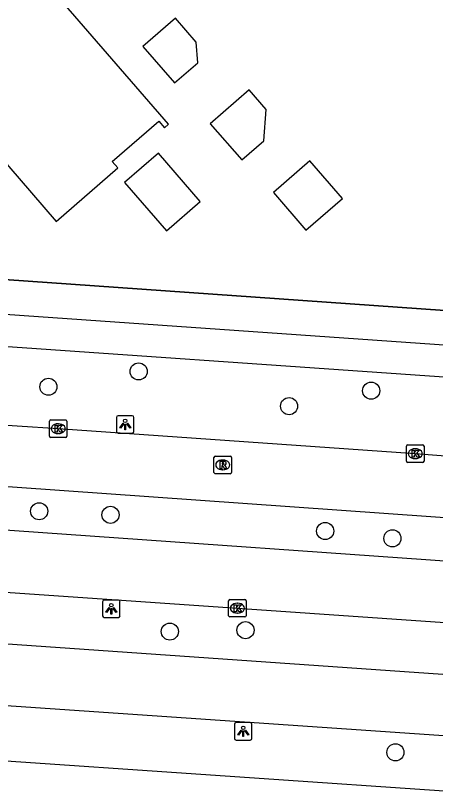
# Model space of a CAD drawing. Extents: x 155888 to 156864, y 383882 to 384671.
# Drawn here: x 156016.52 to 156040.51, y 383976.33 to 384020.77 of the extents above; entities that cross this region are included whole.
import ezdxf

# ---------------------------------------------------------------- set-up
doc = ezdxf.new("R2010")
doc.units = 0
for name, color, linetype in [('IMGEO_Boom', 7, 'Continuous'), ('IMGEO_Fietspad_gesloten', 7, 'Continuous'), ('IMGEO_Groenvoorziening', 7, 'Continuous'), ('IMGEO_Hek', 7, 'Continuous'), ('IMGEO_Kolk', 7, 'Continuous'), ('IMGEO_Lichtpunt', 7, 'Continuous'), ('IMGEO_Pand', 7, 'Continuous'), ('IMGEO_Rijbaan_lokaal_gesloten', 7, 'Continuous'), ('IMGEO_Rioolput', 7, 'Continuous'), ('IMGEO_Voetpad_gesloten', 7, 'Continuous'), ('IMGEO_Voetpad_open', 7, 'Continuous')]:
    doc.layers.add(name, color=color, linetype=linetype)

msp = doc.modelspace()

# ---------------------------------------------------------------- linework, layer by layer
at = {"layer": 'IMGEO_Boom'}
for centre in [(156023.55, 384000.438), (156018.395, 383999.562), (156036.836, 383999.337), (156032.146, 383998.457), (156017.867, 383992.451), (156021.943, 383992.246), (156034.207, 383991.321), (156038.048, 383990.903), (156025.331, 383985.576), (156029.653, 383985.655), (156038.221, 383978.678)]:
    msp.add_circle(centre, 0.489, dxfattribs=at)
at = {"layer": 'IMGEO_Fietspad_gesloten'}
for points in [[(156061.797, 383981.702), (156060.403, 383981.801), (156055.953, 383982.074), (156008.671, 383985.373), (155999.999, 383985.983), (155999.528, 383986.004)], [(155999.157, 383982.527), (155999.266, 383982.519), (155999.999, 383982.479), (156007.368, 383981.948), (156043.196, 383979.49)]]:
    msp.add_lwpolyline(points, dxfattribs=at)
at = {"layer": 'IMGEO_Groenvoorziening'}
msp.add_lwpolyline([(156002.615, 384006.624), (156067.288, 384002.076)], dxfattribs=at)
at = {"layer": 'IMGEO_Hek'}
msp.add_lwpolyline([(156067.288, 384002.076), (156002.615, 384006.624)], dxfattribs=at)
at = {"layer": 'IMGEO_Kolk'}
for p, q in [((156018.456, 383996.739), (156018.456, 383997.591)), ((156018.531, 383997.665), (156019.383, 383997.665)), ((156019.457, 383997.591), (156019.457, 383996.739)), ((156018.944, 383997.445), (156018.969, 383997.445)), ((156019.383, 383996.665), (156018.531, 383996.665)), ((156018.967, 383996.885), (156018.942, 383996.885)), ((156038.854, 383995.314), (156038.854, 383996.166)), ((156038.929, 383996.24), (156039.781, 383996.24)), ((156039.855, 383996.166), (156039.855, 383995.314)), ((156039.342, 383996.02), (156039.367, 383996.02)), ((156039.365, 383995.46), (156039.34, 383995.46)), ((156039.781, 383995.24), (156038.929, 383995.24)), ((156028.691, 383986.486), (156028.691, 383987.338)), ((156028.766, 383987.412), (156029.618, 383987.412)), ((156029.692, 383987.338), (156029.692, 383986.486)), ((156029.179, 383987.192), (156029.204, 383987.192)), ((156029.618, 383986.412), (156028.766, 383986.412)), ((156029.202, 383986.632), (156029.177, 383986.632))]:
    msp.add_line(p, q, dxfattribs=at)
for points in [[(156018.456, 383996.739), (156018.456, 383997.591)], [(156018.531, 383997.665), (156019.383, 383997.665)], [(156019.457, 383997.591), (156019.457, 383996.739)], [(156018.777, 383997.365), (156018.9, 383997.365), (156018.9, 383997.214), (156019.03, 383997.365), (156019.194, 383997.365), (156019.048, 383997.214), (156019.201, 383996.965), (156019.049, 383996.965), (156018.964, 383997.129), (156018.9, 383997.062), (156018.9, 383996.965), (156018.777, 383996.965), (156018.777, 383997.365)], [(156019.383, 383996.665), (156018.531, 383996.665)], [(156038.854, 383995.314), (156038.854, 383996.166)], [(156038.929, 383996.24), (156039.781, 383996.24)], [(156039.855, 383996.166), (156039.855, 383995.314)], [(156039.175, 383995.94), (156039.298, 383995.94), (156039.298, 383995.789), (156039.428, 383995.94), (156039.592, 383995.94), (156039.446, 383995.789), (156039.599, 383995.54), (156039.447, 383995.54), (156039.362, 383995.704), (156039.298, 383995.637), (156039.298, 383995.54), (156039.175, 383995.54), (156039.175, 383995.94)], [(156039.781, 383995.24), (156038.929, 383995.24)], [(156028.691, 383986.486), (156028.691, 383987.338)], [(156028.766, 383987.412), (156029.618, 383987.412)], [(156029.692, 383987.338), (156029.692, 383986.486)], [(156029.012, 383987.112), (156029.135, 383987.112), (156029.135, 383986.961), (156029.265, 383987.112), (156029.429, 383987.112), (156029.283, 383986.961), (156029.436, 383986.712), (156029.284, 383986.712), (156029.199, 383986.876), (156029.135, 383986.809), (156029.135, 383986.712), (156029.012, 383986.712), (156029.012, 383987.112)], [(156029.618, 383986.412), (156028.766, 383986.412)]]:
    msp.add_lwpolyline(points, dxfattribs=at)
for centre, start, end in [((156018.533, 383997.589), 91.552, 178.448), ((156018.533, 383997.589), 91.552, 178.448), ((156019.381, 383997.589), 1.552, 88.448), ((156019.381, 383997.589), 1.552, 88.448), ((156018.533, 383996.741), 181.552, 268.448), ((156018.533, 383996.741), 181.552, 268.448), ((156019.381, 383996.741), 271.552, 358.448), ((156019.381, 383996.741), 271.552, 358.448), ((156038.931, 383996.164), 91.552, 178.448), ((156038.931, 383996.164), 91.552, 178.448), ((156039.779, 383996.164), 1.552, 88.448), ((156039.779, 383996.164), 1.552, 88.448), ((156038.931, 383995.316), 181.552, 268.448), ((156038.931, 383995.316), 181.552, 268.448), ((156039.779, 383995.316), 271.552, 358.448), ((156039.779, 383995.316), 271.552, 358.448), ((156028.768, 383987.336), 91.552, 178.448), ((156028.768, 383987.336), 91.552, 178.448), ((156029.616, 383987.336), 1.552, 88.448), ((156029.616, 383987.336), 1.552, 88.448), ((156028.768, 383986.488), 181.552, 268.448), ((156028.768, 383986.488), 181.552, 268.448), ((156029.616, 383986.488), 271.552, 358.448), ((156029.616, 383986.488), 271.552, 358.448)]:
    msp.add_arc(centre, 0.0765, start, end, dxfattribs=at)
for centre, major_axis, ratio, start_param, end_param in [((156018.943, 383997.165), (-0.387, 0.002), 0.722429, 4.712389, 7.853982), ((156018.968, 383997.165), (-0.39, 0.002), 0.717154, 1.570796, 4.712389), ((156039.341, 383995.74), (-0.387, 0.002), 0.722429, 4.712389, 7.853982), ((156039.366, 383995.74), (-0.39, 0.002), 0.717154, 1.570796, 4.712389), ((156029.178, 383986.912), (-0.387, 0.002), 0.722429, 4.712389, 7.853982), ((156029.203, 383986.912), (-0.39, 0.002), 0.717154, 1.570796, 4.712389)]:
    msp.add_ellipse(centre, major_axis=major_axis, ratio=ratio, start_param=start_param, end_param=end_param, dxfattribs=at)
at = {"layer": 'IMGEO_Lichtpunt'}
for p, q in [((156023.187, 383997.91), (156022.379, 383997.91)), ((156023.187, 383997.91), (156022.379, 383997.91)), ((156022.285, 383997.815), (156022.285, 383997.008)), ((156022.285, 383997.815), (156022.285, 383997.008)), ((156023.281, 383997.008), (156023.281, 383997.815)), ((156023.281, 383997.008), (156023.281, 383997.815)), ((156022.379, 383996.914), (156023.187, 383996.914)), ((156022.379, 383996.914), (156023.187, 383996.914)), ((156021.489, 383987.285), (156021.489, 383986.478)), ((156021.489, 383987.285), (156021.489, 383986.478)), ((156022.391, 383987.38), (156021.583, 383987.38)), ((156022.391, 383987.38), (156021.583, 383987.38)), ((156022.485, 383986.478), (156022.485, 383987.285)), ((156022.485, 383986.478), (156022.485, 383987.285)), ((156021.583, 383986.384), (156022.391, 383986.384)), ((156021.583, 383986.384), (156022.391, 383986.384)), ((156029.027, 383980.284), (156029.027, 383979.477)), ((156029.027, 383980.284), (156029.027, 383979.477)), ((156029.929, 383980.379), (156029.121, 383980.379)), ((156029.929, 383980.379), (156029.121, 383980.379)), ((156030.023, 383979.477), (156030.023, 383980.284)), ((156030.023, 383979.477), (156030.023, 383980.284)), ((156029.121, 383979.383), (156029.929, 383979.383)), ((156029.121, 383979.383), (156029.929, 383979.383))]:
    msp.add_line(p, q, dxfattribs=at)
for points in [[(156022.659, 383997.479), (156022.698, 383997.451), (156022.51, 383997.189), (156022.472, 383997.216), (156022.659, 383997.479)], [(156022.871, 383997.451), (156022.909, 383997.478), (156023.096, 383997.216), (156023.057, 383997.188), (156022.871, 383997.451)], [(156022.761, 383997.431), (156022.808, 383997.431), (156022.808, 383997.109), (156022.761, 383997.109), (156022.761, 383997.431)], [(156021.863, 383986.949), (156021.902, 383986.921), (156021.714, 383986.659), (156021.676, 383986.686), (156021.863, 383986.949)], [(156021.965, 383986.901), (156022.012, 383986.901), (156022.012, 383986.579), (156021.965, 383986.579), (156021.965, 383986.901)], [(156022.075, 383986.921), (156022.113, 383986.948), (156022.3, 383986.686), (156022.261, 383986.658), (156022.075, 383986.921)], [(156029.401, 383979.948), (156029.44, 383979.92), (156029.252, 383979.658), (156029.214, 383979.685), (156029.401, 383979.948)], [(156029.503, 383979.9), (156029.55, 383979.9), (156029.55, 383979.578), (156029.503, 383979.578), (156029.503, 383979.9)], [(156029.613, 383979.92), (156029.651, 383979.947), (156029.838, 383979.685), (156029.799, 383979.657), (156029.613, 383979.92)]]:
    msp.add_lwpolyline(points, dxfattribs=at)
for centre in [(156022.784, 383997.613), (156021.988, 383987.083), (156029.526, 383980.082)]:
    msp.add_circle(centre, 0.0994, dxfattribs=at)
for centre, start, end in [((156022.379, 383997.815), 90, 180), ((156022.379, 383997.815), 90, 180), ((156023.187, 383997.815), 0, 90), ((156023.187, 383997.815), 0, 90), ((156022.379, 383997.008), 180, 270), ((156022.379, 383997.008), 180, 270), ((156023.187, 383997.008), 270, 0), ((156023.187, 383997.008), 270, 360), ((156021.583, 383987.285), 90, 180), ((156021.583, 383987.285), 90, 180), ((156022.391, 383987.285), 0, 90), ((156022.391, 383987.285), 0, 90), ((156021.583, 383986.478), 180, 270), ((156021.583, 383986.478), 180, 270), ((156022.391, 383986.478), 270, 0), ((156022.391, 383986.478), 270, 360), ((156029.121, 383980.284), 90, 180), ((156029.121, 383980.284), 90, 180), ((156029.929, 383980.284), 0, 90), ((156029.929, 383980.284), 0, 90), ((156029.121, 383979.477), 180, 270), ((156029.121, 383979.477), 180, 270), ((156029.929, 383979.477), 270, 0), ((156029.929, 383979.477), 270, 360)]:
    msp.add_arc(centre, 0.0946, start, end, dxfattribs=at)
at = {"layer": 'IMGEO_Pand'}
for points in [[(156000.495, 384016.354), (156000.254, 384016.144), (156004.928, 384010.75), (156005.018, 384010.829), (156007.717, 384007.749), (156014.705, 384013.78), (156018.832, 384008.998), (156022.365, 384012.06), (156022.038, 384012.437), (156024.695, 384014.74), (156025.022, 384014.363), (156025.264, 384014.572), (156017.407, 384023.625), (156017.166, 384023.415), (156017.495, 384023.038), (156014.855, 384020.736), (156010.12, 384026.166), (156006.587, 384023.112), (156007.29, 384022.305), (156007.996, 384021.493), (156001.183, 384015.563), (156000.495, 384016.354)], [(156026.924, 384018.071), (156026.844, 384019.244), (156025.657, 384020.611), (156023.796, 384018.996), (156025.597, 384016.92), (156026.924, 384018.071)], [(156027.644, 384014.591), (156029.44, 384012.522), (156030.698, 384013.613), (156030.829, 384015.405), (156029.864, 384016.517), (156027.644, 384014.591)], [(156025.133, 384008.475), (156027.068, 384010.152), (156024.677, 384012.912), (156022.741, 384011.234), (156025.133, 384008.475)], [(156033.111, 384008.515), (156035.19, 384010.319), (156033.329, 384012.464), (156031.25, 384010.66), (156033.111, 384008.515)]]:
    msp.add_lwpolyline(points, dxfattribs=at)
at = {"layer": 'IMGEO_Rijbaan_lokaal_gesloten'}
for points in [[(156055.606, 383995.199), (156050.587, 383995.168), (156046.576, 383995.262), (156042.575, 383995.486), (156039.355, 383995.739), (156018.957, 383997.163), (156009.572, 383997.777), (156002.593, 383998.298), (156001.21, 383998.441), (156000.762, 383998.496)], [(156000.477, 383994.973), (156042.935, 383991.968), (156060.897, 383990.712), (156061.744, 383990.654)], [(156061.606, 383988.145), (156060.752, 383988.204), (156000.23, 383992.483)], [(155999.999, 383988.212), (156004.522, 383988.227), (156006.524, 383988.243), (156011.779, 383988.106), (156029.192, 383986.913), (156050.409, 383985.454)]]:
    msp.add_lwpolyline(points, dxfattribs=at)
at = {"layer": 'IMGEO_Rioolput'}
for p, q in [((156027.853, 383994.672), (156027.853, 383995.524)), ((156027.928, 383995.598), (156028.78, 383995.598)), ((156028.341, 383995.378), (156028.366, 383995.378)), ((156028.854, 383995.524), (156028.854, 383994.672)), ((156028.364, 383994.818), (156028.339, 383994.818)), ((156028.78, 383994.598), (156027.928, 383994.598))]:
    msp.add_line(p, q, dxfattribs=at)
for points in [[(156027.853, 383994.672), (156027.853, 383995.524)], [(156027.928, 383995.598), (156028.78, 383995.598)], [(156028.442, 383995.296), (156028.19, 383995.298), (156028.19, 383994.898)], [(156028.854, 383995.524), (156028.854, 383994.672)], [(156028.19, 383994.898), (156028.314, 383994.898), (156028.314, 383995.06), (156028.325, 383995.06)], [(156028.368, 383995.217), (156028.314, 383995.217), (156028.314, 383995.136)], [(156028.314, 383995.136), (156028.366, 383995.136)], [(156028.372, 383995.031), (156028.443, 383994.898), (156028.583, 383994.898), (156028.518, 383995.024)], [(156028.78, 383994.598), (156027.928, 383994.598)]]:
    msp.add_lwpolyline(points, dxfattribs=at)
for centre, radius, start, end in [((156027.93, 383995.522), 0.0765, 91.552, 178.448), ((156027.93, 383995.522), 0.0765, 91.552, 178.448), ((156028.441, 383995.186), 0.109, 350.3612, 89.416), ((156028.778, 383995.522), 0.0765, 1.552, 88.448), ((156028.778, 383995.522), 0.0765, 1.552, 88.448), ((156028.324, 383995.007), 0.0533, 26.0293, 88.6989), ((156028.35, 383995.325), 0.19, 274.7715, 282.9687), ((156028.374, 383995.121), 0.0964, 77.0061, 93.1865), ((156028.388, 383995.178), 0.0378, 276.6634, 79.6772), ((156028.439, 383995.186), 0.112, 277.5842, 350.9817), ((156028.423, 383994.971), 0.108, 29.5134, 73.7905), ((156027.93, 383994.674), 0.0765, 181.552, 268.448), ((156027.93, 383994.674), 0.0765, 181.552, 268.448), ((156028.778, 383994.674), 0.0765, 271.552, 358.448), ((156028.778, 383994.674), 0.0765, 271.552, 358.448)]:
    msp.add_arc(centre, radius, start, end, dxfattribs=at)
for centre, major_axis, ratio, start_param, end_param in [((156028.34, 383995.098), (-0.387, 0.002), 0.722429, 4.712389, 7.853982), ((156028.365, 383995.098), (-0.39, 0.002), 0.717154, 1.570796, 4.712389)]:
    msp.add_ellipse(centre, major_axis=major_axis, ratio=ratio, start_param=start_param, end_param=end_param, dxfattribs=at)
at = {"layer": 'IMGEO_Voetpad_gesloten'}
msp.add_lwpolyline([(156043.196, 383979.49), (156042.957, 383976.331), (155999.571, 383979.303), (155999.193, 383980.789), (155999.157, 383982.527)], dxfattribs=at)
at = {"layer": 'IMGEO_Voetpad_open'}
for points in [[(156068.651, 384000.027), (156058.973, 384000.676), (156010.723, 384004.054), (156000, 384004.803), (155996.725, 384005.017)], [(156000.311, 383999.021), (156000.374, 384000), (156000.561, 384002.935), (156010.577, 384002.245), (156042.911, 384000), (156053.36, 383999.216), (156062.747, 383998.542)]]:
    msp.add_lwpolyline(points, dxfattribs=at)

doc.saveas('drawing.dxf')
